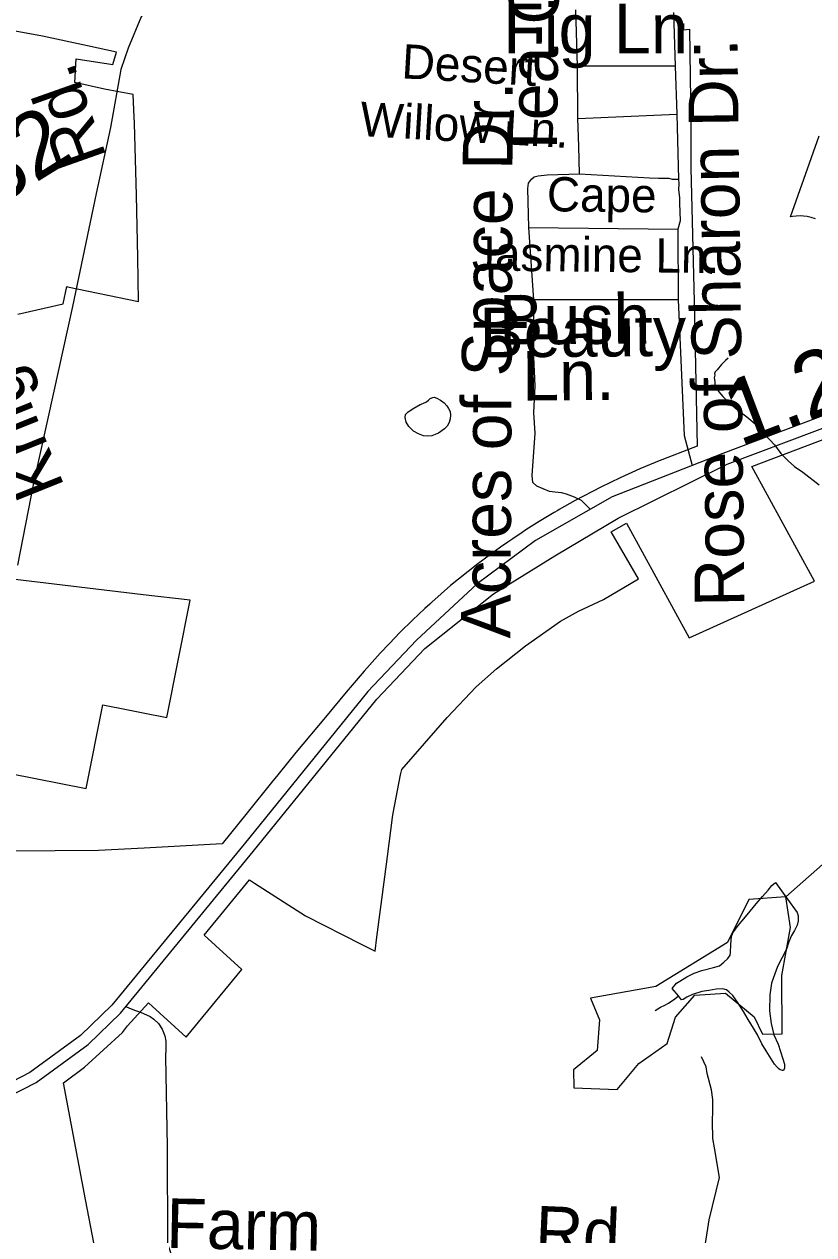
# Model space of a CAD drawing. Extents: x 2001466 to 31450019, y -30647475 to 847247.
# Drawn here: x 2156199 to 2159221, y 745745 to 750379 of the extents above; entities that cross this region are included whole.
import ezdxf

# ---------------------------------------------------------------- set-up
doc = ezdxf.new("R2010")
doc.units = 0
for name, color, linetype in [('Exist Boundary Political City Limit New', 7, 'Continuous'), ('Exist Hydrographic Misc Water Feature', 7, 'Continuous'), ('Exist Road Non-System Type 51', 7, 'Continuous'), ('Exist Road Non-System Type 51 Label', 7, 'Continuous'), ('Exist Road Primary US Divided Attributed', 7, 'Continuous'), ('Exist Road Primary US Mileage Hundredths English Label', 7, 'Continuous'), ('Exist Road Primary US Shield CELL', 7, 'Continuous'), ('Exist Road Secondary Type 51 Attributed', 7, 'Continuous'), ('Exist Road Secondary Type 51 Label', 7, 'Continuous'), ('Exist Road Secondary Type 51 Number Label', 7, 'Continuous'), ('Map Preparation Boundary City Limit Buffer Line', 7, 'Continuous')]:
    doc.layers.add(name, color=color, linetype=linetype)

msp = doc.modelspace()

# ---------------------------------------------------------------- linework, layer by layer
at = {"layer": 'Exist Boundary Political City Limit New'}
for points in [[(2158721.8, 750382.6), (2158722.2, 750358.2), (2158745, 750359.9), (2158750.5, 750000), (2158750.8, 749829.6), (2158762.8, 749316.1), (2158774.5, 748764.6), (2158623.2, 748705.2), (2158614.2, 748701.6), (2158555.2, 748677.1), (2158480.2, 748643.5), (2158406, 748607.3), (2158308.2, 748556.4), (2158246.2, 748521.7), (2158240.8, 748518.5), (2158227.2, 748510.3), (2158170.2, 748476.2), (2158118.8, 748443.4), (2158105.2, 748434.2), (2158069, 748409.7), (2158050, 748396.6), (2158021.8, 748377.1), (2157969.8, 748339.5), (2157954.2, 748327.9), (2157935.8, 748313.7), (2157860.8, 748254.6), (2157830.8, 748230.4), (2157758.5, 748166.4), (2157751.2, 748159.8), (2157732.8, 748143.1), (2157707.8, 748119.6), (2157686.8, 748099.6), (2157636.8, 748050.4), (2157596.8, 748008.4), (2157561.5, 747971.8), (2157500, 747902.2), (2157431.8, 747822.8), (2157351.8, 747727.1), (2157239.2, 747591.8), (2157175.5, 747512.8), (2157164.8, 747500), (2157151.2, 747482.5), (2157052.8, 747360.1), (2156956.5, 747242.4), (2156658.8, 747225.6), (2156483.8, 747216.2), (2155983.8, 747212.1)], [(2156174.5, 749269.7), (2156348.5, 749308.9), (2156362, 749375.1), (2156364.5, 749374.4), (2156636.2, 749318.1), (2156634, 749486), (2156628.8, 749724.6), (2156620.8, 750000), (2156619, 750051.7), (2156615.8, 750109.8), (2156506.8, 750130.4), (2156392.5, 750156.8), (2156398.5, 750246.6), (2156538.8, 750225.7), (2156551.8, 750273.1), (2156441.8, 750296.9), (2156268.8, 750333.4), (2156123, 750360.6)], [(2158415.5, 748177.1), (2158549.8, 748255.9), (2158446, 748435.8), (2158503.8, 748469.8), (2158744.2, 748030.8), (2159223.5, 748247.3), (2158983.5, 748686.2), (2159536.5, 748895.5)], [(2156047.2, 747529.6), (2156436, 747453.1), (2156500, 747774.3), (2156597.2, 747754.9), (2156655, 747743.2), (2156745.2, 747724.9), (2156834.2, 748174), (2156653.8, 748195.6), (2156132.8, 748257.3)], [(2156473, 745674.3), (2156433.8, 745880.4), (2156349.2, 746326.9), (2156430, 746387.1), (2156574.8, 746519.7), (2156595, 746544.6), (2156674.8, 746632.9), (2156819, 746502.1), (2157032.5, 746761.1), (2156888.2, 746892.1), (2157061.2, 747103.8), (2157080.2, 747091.4), (2157275.8, 746965.7), (2157491.8, 746856.5), (2157512, 746846.1), (2157541.8, 746831.1), (2157549, 746884.9), (2157579.2, 747115.1), (2157589.5, 747192.9), (2157609.2, 747343.1), (2157611.5, 747359.3), (2157639.5, 747506.2), (2157643.8, 747526.9), (2157817.5, 747725.7), (2157928.8, 747842.4), (2158007, 747911.5), (2158117, 748000.1), (2158252, 748093.7), (2158320, 748131.9), (2158415.5, 748177.1)]]:
    msp.add_lwpolyline(points, dxfattribs=at)
at = {"layer": 'Exist Hydrographic Misc Water Feature'}
for points in [[(2158893.3, 749100.5), (2158883.5, 749092.7), (2158867.5, 749076.4), (2158851.5, 749056.1), (2158843.7, 749048.4), (2158841.4, 749042.2), (2158841.6, 749036.1), (2158839.6, 749026.3), (2158841.6, 749012.2), (2158841.9, 749004), (2158844.1, 748994.4), (2158850.1, 748984.6), (2158857.8, 748972.4), (2158872.2, 748954.4), (2158902.1, 748926.8), (2158928.2, 748905), (2158964.3, 748876.8), (2159004.7, 748843.1), (2159034.8, 748807.4), (2159071.1, 748769.8), (2159095.1, 748735.7), (2159123.2, 748708), (2159147.2, 748686.1), (2159179.6, 748664.1), (2159241.9, 748616.6)], [(2157738.9, 748934), (2157746.3, 748940.1), (2157752.4, 748946.1), (2157762.5, 748950.3), (2157768.2, 748952.2), (2157778.7, 748948.2), (2157792.2, 748940.5), (2157806.7, 748930.6), (2157816.6, 748918.5), (2157822.5, 748908.3), (2157828.7, 748896.4), (2157830.9, 748882.7), (2157828.7, 748868.5), (2157825, 748854.4), (2157817.2, 748840.6), (2157807, 748830.4), (2157785.2, 748814.2), (2157759.4, 748804.3), (2157741.5, 748802.1), (2157727, 748803.9), (2157707.5, 748811.8), (2157689.3, 748821.8), (2157671.2, 748839.5), (2157660.8, 748855.7), (2157657.1, 748873.7), (2157658.9, 748885.6), (2157668.7, 748895.5), (2157690.7, 748909.6), (2157714.7, 748923.8), (2157724.7, 748928), (2157738.9, 748934)], [(2159114.2, 747039.3), (2159503.1, 747382.3), (2159619.2, 747566.9), (2159818.1, 747674.4), (2160216.1, 748053.3), (2160358.2, 748096.4), (2160766.3, 748140.6), (2161056.2, 748341.3), (2161246.1, 748557.1), (2161279.1, 748658.1)], [(2158703.2, 746660.1), (2158678.8, 746688.1), (2158695, 746708), (2158708.6, 746716.1), (2158734.8, 746732.4), (2158762.5, 746746.4), (2158792.2, 746756.6), (2158836.5, 746768.9), (2158860.3, 746775), (2158876.3, 746789.3), (2158892.3, 746803.1), (2158900.3, 746815.3), (2158902.3, 746825.1), (2158903.8, 746857.3), (2158905.4, 746887.1), (2158911.6, 746901.2), (2158931.7, 746929.4), (2158953.4, 746955.3), (2158977.2, 746983.7), (2159001, 747011.8), (2159024.8, 747039.8), (2159046.7, 747064.1), (2159060.6, 747081.8), (2159074.2, 747094), (2159120.9, 747030.6)], [(2159114.2, 747039.3), (2158972.3, 747029.1), (2158890.2, 746863.5), (2158616.3, 746695.2), (2158366.1, 746651.1), (2158400.2, 746568.4), (2158392.2, 746450.4), (2158301.1, 746376.9), (2158302.2, 746308), (2158468.2, 746301.3), (2158551.3, 746401.3), (2158659.2, 746477.9), (2158692.2, 746578.8), (2158766.2, 746662.6), (2158883.3, 746670), (2158992.2, 746579.2), (2159025.2, 746513), (2159100.2, 746514.7), (2159099.2, 746737.8), (2159131.2, 746920.9), (2159114.2, 747039.3)], [(2159120.9, 747030.6), (2159157.4, 746978.4), (2159161.3, 746966.4), (2159161.3, 746946.6), (2159157.4, 746930.5), (2159147.4, 746910.6), (2159135.9, 746890.4), (2159125.4, 746866.4), (2159116.2, 746838.6), (2159098.2, 746804.4), (2159082.2, 746772.3), (2159072.3, 746744.2), (2159058.8, 746708.1), (2159052.6, 746664), (2159051.4, 746602.2), (2159057.8, 746554.1), (2159067.8, 746510.4), (2159084, 746474.3), (2159102.3, 746418.4), (2159108.4, 746398.5), (2159108.4, 746390.7), (2159108.2, 746382.6), (2159104.7, 746374.6), (2159100.6, 746374.5), (2159092.8, 746376.5), (2159086.7, 746380.2), (2159080.3, 746386.5), (2159070.5, 746398.5), (2159038.3, 746450), (2159021.9, 746476), (2159005.9, 746510.1), (2158989.7, 746535.6), (2158969.4, 746569.5), (2158951.3, 746599.5), (2158929.4, 746635.2), (2158911.2, 746661.1), (2158897, 746673.4), (2158887.2, 746683), (2158873, 746687.2), (2158847.2, 746685), (2158818.7, 746680.8), (2158793, 746676.6), (2158757, 746664.6), (2158735.4, 746654.4), (2158721.3, 746646.4), (2158714.9, 746644.1), (2158703.2, 746660.1)], [(2158613.4, 746603.5), (2158633.7, 746615.9), (2158651.2, 746623.8), (2158665.3, 746632.2), (2158689.3, 746648), (2158703.2, 746660.1)]]:
    msp.add_lwpolyline(points, dxfattribs=at)
at = {"layer": 'Exist Road Non-System Type 51'}
for p, q in [((2158316.3, 750218.8), (2158310, 750434.7)), ((2158684.1, 750424.6), (2158690.3, 750218.7)), ((2158690.3, 750218.7), (2158316.3, 750218.8)), ((2158318.4, 750018.7), (2158316.3, 750218.8)), ((2158690.3, 750218.7), (2158696.3, 750034.8)), ((2158318.4, 750018.7), (2158696.3, 750034.8)), ((2158696.3, 750034.8), (2158703, 749786.9)), ((2158321.6, 749912), (2158318.4, 750018.7)), ((2158324.7, 749806.8), (2158321.6, 749912)), ((2158130.9, 749600.8), (2158701.1, 749594.7)), ((2158149.2, 749324.5), (2158130.9, 749600.8)), ((2158701.1, 749594.7), (2158701.9, 749324.9)), ((2158701.9, 749324.9), (2158149.2, 749324.5)), ((2158701.9, 749324.9), (2158724.6, 748805.4)), ((2158724.6, 748805.4), (2158755.4, 748690.2))]:
    msp.add_line(p, q, dxfattribs=at)
for points in [[(2158130.9, 749600.8), (2158126.7, 749750.3), (2158128.6, 749770.4), (2158132.5, 749776.4), (2158140.3, 749786.4), (2158150.2, 749794.6), (2158166.1, 749798.7), (2158200.2, 749803.2), (2158324.7, 749806.8)], [(2158324.7, 749806.8), (2158592.3, 749791.3), (2158626.5, 749789.6), (2158650.5, 749789.9), (2158666.5, 749790), (2158678.4, 749786.2), (2158703, 749786.9)], [(2158703, 749786.9), (2158704.6, 749768.4), (2158703, 749746.5), (2158707.1, 749714.6), (2158707.5, 749692.6), (2158707.8, 749660.6), (2158710.1, 749626.5), (2158701.1, 749594.7)], [(2158273.9, 748580), (2158255.2, 748585.8), (2158230.1, 748588), (2158209.9, 748590.9), (2158160.8, 748611.2), (2158146.3, 748625.6), (2158143.4, 748651.6), (2158155, 748813.5), (2158149.2, 748891.5), (2158155, 748995.6), (2158149.2, 749105.4), (2158149.2, 749324.5)], [(2158366.2, 748522.3), (2158331.4, 748556.6), (2158305.5, 748568.4), (2158273.9, 748580)], [(2156588.3, 746618.9), (2156602.2, 746612.9), (2156625.5, 746604.1)], [(2156625.5, 746604.1), (2156644.2, 746596.8), (2156681.1, 746580.9), (2156695.3, 746570.6), (2156712.7, 746554.2), (2156727.1, 746532.3), (2156737.4, 746506.3), (2156741.6, 746486.9), (2156741.6, 746459.6), (2156740.3, 746424.6), (2156746.8, 746083.3), (2156748.1, 745711.1), (2156774, 745634.5)], [(2158673.9, 745607.9), (2158765, 745661.4), (2158791.3, 745690.1), (2158798.3, 745699.8), (2158806.4, 745712.2), (2158820, 745802.6), (2158859.5, 745964.7), (2158840.5, 746078.5), (2158834, 746114.4), (2158833.3, 746178.4), (2158834.8, 746222.6), (2158834.5, 746262.6), (2158830, 746300.4), (2158813.3, 746362.2), (2158809, 746388.3), (2158790.8, 746426.2)]]:
    msp.add_lwpolyline(points, dxfattribs=at)
at = {"layer": 'Exist Road Primary US Divided Attributed'}
for points in [[(2162316.3, 749007.1), (2162162.9, 749082.3), (2161879.1, 749216.5), (2161672.8, 749310.3), (2161459.4, 749382.1), (2161277.1, 749426.7), (2161089.8, 749448), (2160905.9, 749439.5), (2160704.5, 749411.9), (2160473.9, 749346.3), (2159910.1, 749128.1), (2158872.5, 748736.3), (2158449.5, 748569.9), (2158156.5, 748402.4), (2157932.6, 748237), (2157701, 748021.8), (2157514.4, 747825.6), (2157040.9, 747240.7), (2156534.3, 746623.9), (2156414.9, 746508.6), (2156220.9, 746366.1), (2156014.9, 746261), (2155754.6, 746179.9)], [(2155745.5, 746132.5), (2155756.6, 746133.5), (2156032, 746219.2), (2156244.6, 746327.7), (2156444, 746474.2), (2156567.4, 746593.4), (2157075.7, 747212.3), (2157548.2, 747795.9), (2157732, 747989.3), (2157995.4, 748199.3), (2158229.8, 748343.8), (2158472.5, 748488.3), (2158889.8, 748694.7), (2159926.1, 749086.1), (2160488.2, 749303.6), (2160713.8, 749367.8), (2160910, 749394.7), (2161088.3, 749402.9), (2161269.2, 749382.3), (2161446.9, 749338.9), (2161656.3, 749268.4), (2161860.2, 749175.7), (2162143.4, 749041.8), (2162302.1, 748964.1)]]:
    msp.add_lwpolyline(points, dxfattribs=at)
at = {"layer": 'Exist Road Primary US Shield CELL'}
msp.add_lwpolyline([(2159227.9, 749634.7), (2159211.5, 749639.5), (2159195.8, 749643.2), (2159182.1, 749644.6), (2159169.3, 749645.4), (2159154, 749645.2), (2159140, 749643.8), (2159131.6, 749642.4), (2159241.6, 749952.2)], dxfattribs=at)
at = {"layer": 'Exist Road Secondary Type 51 Attributed'}
msp.add_lwpolyline([(2158271.7, 753599.9), (2158242.9, 753176.9), (2158206.8, 752668), (2158185.9, 752365.4), (2158159.2, 752225.1), (2158132, 752120.4), (2158087, 752025.1), (2158030, 751938.2), (2157883.5, 751772.7), (2157684.7, 751557), (2157500.5, 751358.1), (2157212.8, 751033.5), (2156928.2, 750746.5), (2156728.3, 750518.3), (2156646.7, 750407.3), (2156596.5, 750287.9), (2156569.3, 750206.2), (2156529.5, 749984.2), (2156474, 749730.8), (2156384.1, 749299.4), (2156311.9, 748974.8), (2156234.4, 748623), (2156173.2, 748308.9)], dxfattribs=at)
at = {"layer": 'Map Preparation Boundary City Limit Buffer Line'}
for points in [[(2158721.8, 750382.6), (2158722.2, 750358.2), (2158745, 750359.9), (2158750.5, 750000), (2158750.8, 749829.6), (2158762.8, 749316.1), (2158774.5, 748764.6), (2158623.2, 748705.2), (2158614.2, 748701.6), (2158555.2, 748677.1), (2158480.2, 748643.5), (2158406, 748607.3), (2158308.2, 748556.4), (2158246.2, 748521.7), (2158240.8, 748518.5), (2158227.2, 748510.3), (2158170.2, 748476.2), (2158118.8, 748443.4), (2158105.2, 748434.2), (2158069, 748409.7), (2158050, 748396.6), (2158021.8, 748377.1), (2157969.8, 748339.5), (2157954.2, 748327.9), (2157935.8, 748313.7), (2157860.8, 748254.6), (2157830.8, 748230.4), (2157758.5, 748166.4), (2157751.2, 748159.8), (2157732.8, 748143.1), (2157707.8, 748119.6), (2157686.8, 748099.6), (2157636.8, 748050.4), (2157596.8, 748008.4), (2157561.5, 747971.8), (2157500, 747902.2), (2157431.8, 747822.8), (2157351.8, 747727.1), (2157239.2, 747591.8), (2157175.5, 747512.8), (2157164.8, 747500), (2157151.2, 747482.5), (2157052.8, 747360.1), (2156956.5, 747242.4), (2156658.8, 747225.6), (2156483.8, 747216.2), (2155983.8, 747212.1)], [(2156174.5, 749269.7), (2156348.5, 749308.9), (2156362, 749375.1), (2156364.5, 749374.4), (2156636.2, 749318.1), (2156634, 749486), (2156628.8, 749724.6), (2156620.8, 750000), (2156619, 750051.7), (2156615.8, 750109.8), (2156506.8, 750130.4), (2156392.5, 750156.8), (2156398.5, 750246.6), (2156538.8, 750225.7), (2156551.8, 750273.1), (2156441.8, 750296.9), (2156268.8, 750333.4), (2156123, 750360.6)], [(2158415.5, 748177.1), (2158549.8, 748255.9), (2158446, 748435.8), (2158503.8, 748469.8), (2158744.2, 748030.8), (2159223.5, 748247.3), (2158983.5, 748686.2), (2159536.5, 748895.5)], [(2156047.2, 747529.6), (2156436, 747453.1), (2156500, 747774.3), (2156597.2, 747754.9), (2156655, 747743.2), (2156745.2, 747724.9), (2156834.2, 748174), (2156653.8, 748195.6), (2156132.8, 748257.3)], [(2156473, 745674.3), (2156433.8, 745880.4), (2156349.2, 746326.9), (2156430, 746387.1), (2156574.8, 746519.7), (2156595, 746544.6), (2156674.8, 746632.9), (2156819, 746502.1), (2157032.5, 746761.1), (2156888.2, 746892.1), (2157061.2, 747103.8), (2157080.2, 747091.4), (2157275.8, 746965.7), (2157491.8, 746856.5), (2157512, 746846.1), (2157541.8, 746831.1), (2157549, 746884.9), (2157579.2, 747115.1), (2157589.5, 747192.9), (2157609.2, 747343.1), (2157611.5, 747359.3), (2157639.5, 747506.2), (2157643.8, 747526.9), (2157817.5, 747725.7), (2157928.8, 747842.4), (2158007, 747911.5), (2158117, 748000.1), (2158252, 748093.7), (2158320, 748131.9), (2158415.5, 748177.1)]]:
    msp.add_lwpolyline(points, dxfattribs=at)

# ---------------------------------------------------------------- texts
at = {"layer": 'Exist Road Non-System Type 51 Label'}
for s, height, rotation, p in [('Tea-Olive Dr.', 190, 89.2965, (2158237.1, 749855.5)), ('Fig Ln.', 190, 359.9899, (2158032.7, 750268)), ('Desert', 131.23, 356.6894, (2157641.2, 750172.7)), ('Rose of Sharon Dr.', 190, 90.7165, (2158955.8, 748150.7)), ('Acres of Space Dr.', 190, 89.7576, (2158059.9, 748027.9)), ('Willow Ln.', 131.23, 356.6894, (2157481.4, 749951.9)), ('Cape', 131.23, 359.3881, (2158199.1, 749663.4)), ('Jasmine Ln.', 131.233, 359.3881, (2157912.4, 749436.7)), ('Bush', 190, 0.4188, (2158016.9, 749152.9)), ('Beauty', 190, 0.4188, (2157942, 749103.8)), ('Ln.', 190, 0.4188, (2158105.6, 748938.7)), ('Farm', 190, 358.9275, (2156741.4, 745694.9)), ('Rd.', 190, 357.5893, (2158151, 745666.7))]:
    msp.add_text(s, height=height, rotation=rotation, dxfattribs=at).set_placement(p)
at = {"layer": 'Exist Road Primary US Mileage Hundredths English Label'}
msp.add_text('1.20', height=250, rotation=20.6898, dxfattribs=at).set_placement((2158937.6, 748760.9))
at = {"layer": 'Exist Road Secondary Type 51 Label'}
for s, rotation, p in [('Rd.', 109.4909, (2156516.4, 749869.8)), ('Knight', 111.883, (2156355.1, 748608.3))]:
    msp.add_text(s, height=190, rotation=rotation, dxfattribs=at).set_placement(p)
at = {"layer": 'Exist Road Secondary Type 51 Number Label'}
msp.add_text('2232', height=250, rotation=31.918, dxfattribs=at).set_placement((2155767.3, 749475.4))

doc.saveas('drawing.dxf')
